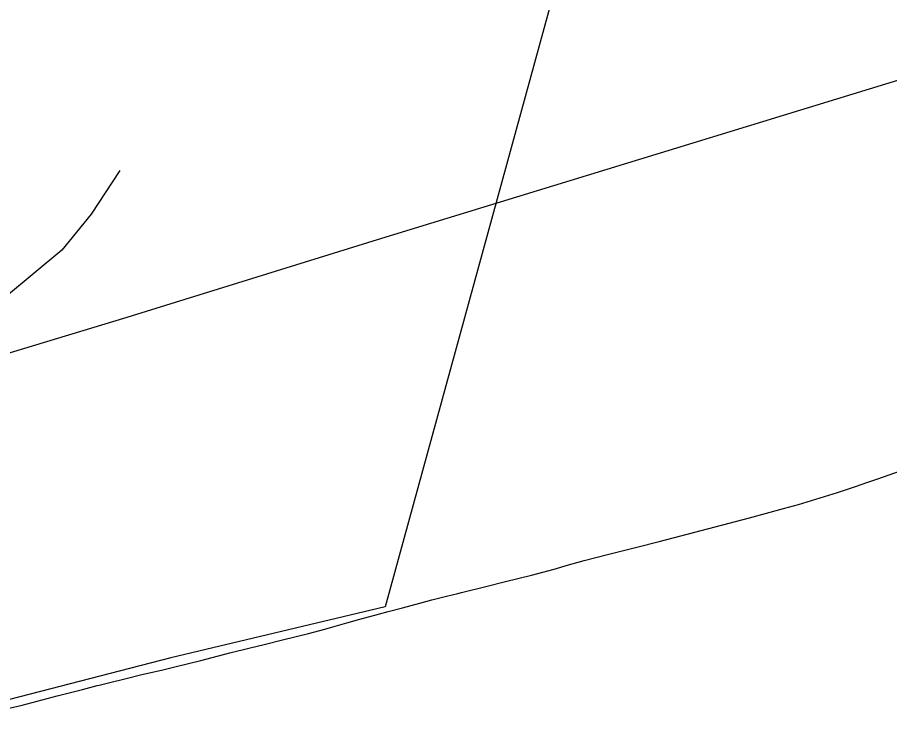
# Model space of a CAD drawing. Extents: x 0 to 34, y 0 to 22.
# Drawn here: x 8.74 to 9.273, y 17.844 to 18.283 of the extents above; entities that cross this region are included whole.
import ezdxf

# ---------------------------------------------------------------- set-up
doc = ezdxf.new("R2010")
doc.units = 0
doc.layers.add('GM_X_County_Road', color=7, linetype='Continuous')
doc.layers.add('GM_X_Rail_Line', color=7, linetype='Continuous')

msp = doc.modelspace()

# ---------------------------------------------------------------- linework, layer by layer
at = {"layer": 'GM_X_County_Road'}
msp.add_line((9.25917, 17.99862), (9.2652, 18.00074), dxfattribs=at)
for points in [[(9.2652, 18.00074), (9.2906, 18.00968), (9.31673, 18.0191), (9.32868, 18.02359)], [(9.20812, 17.9827), (9.21729, 17.98523), (9.24108, 17.99239), (9.25281, 17.99638), (9.25917, 17.99862)], [(9.13203, 17.96253), (9.14538, 17.96588), (9.18737, 17.97699), (9.20812, 17.9827)], [(9.08621, 17.9509), (9.10051, 17.95462), (9.11842, 17.9591), (9.13203, 17.96253)], [(9.00894, 17.9307), (9.01117, 17.93123), (9.02622, 17.93495), (9.03823, 17.93798), (9.054, 17.94184), (9.06797, 17.94566), (9.07675, 17.94824), (9.08261, 17.94997), (9.08621, 17.9509)], [(8.92763, 17.90897), (8.93123, 17.90997), (8.94115, 17.91273), (8.94918, 17.91496), (8.96054, 17.91806), (8.96639, 17.91965), (8.9752, 17.922), (8.98572, 17.92482), (8.99312, 17.92681), (9.00211, 17.92907), (9.00894, 17.9307)], [(8.78967, 17.87471), (8.79617, 17.87633), (8.80538, 17.87848), (8.8158, 17.88114), (8.82791, 17.88377), (8.83688, 17.88598), (8.8518, 17.88964), (8.86964, 17.89438), (8.88202, 17.89742), (8.89054, 17.89952), (8.90189, 17.90231), (8.91774, 17.90621), (8.92763, 17.90897)], [(8.76405, 17.8682), (8.77947, 17.87205), (8.78846, 17.87441), (8.78967, 17.87471)], [(8.66792, 17.84424), (8.69408, 17.85104), (8.7181, 17.85665), (8.73279, 17.86006), (8.74267, 17.86244), (8.76405, 17.8682)]]:
    msp.add_lwpolyline(points, dxfattribs=at)
at = {"layer": 'GM_X_Rail_Line'}
for points in [[(9.2289, 18.83958), (9.07881, 18.33872), (8.96465, 17.92247), (8.83352, 17.8914), (8.51833, 17.80992), (8.10556, 17.81641), (8.07916, 17.8104), (8.05813, 17.80131), (8.03282, 17.78498), (8.01484, 17.76575), (7.98606, 17.71217), (7.9728, 17.68823), (7.95156, 17.67028), (7.92445, 17.65655), (7.88655, 17.63815)], [(8.63378, 18.04862), (8.69281, 18.06535), (8.80681, 18.09983), (8.95987, 18.1473), (9.36852, 18.2725)], [(8.80226, 18.18954), (8.78475, 18.1628), (8.76687, 18.14068), (8.73306, 18.11257), (8.66117, 18.07099), (8.62807, 18.05826), (8.587, 18.04701), (8.54492, 18.03849), (8.52847, 18.03721)]]:
    msp.add_lwpolyline(points, dxfattribs=at)

doc.saveas('drawing.dxf')
